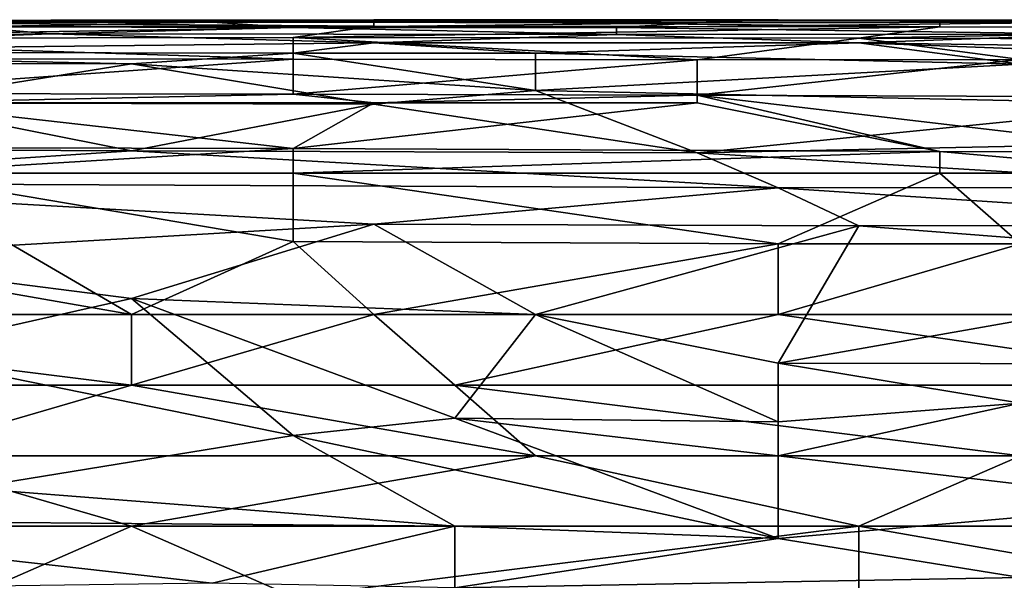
# Model space of a CAD drawing. Extents: x -161 to 11, y -10 to 160.
# Tile 291 of 499: x 0.285 to 0.3395, y 0.3257 to 0.3568. Entities that reach past the tile are written whole.
import ezdxf

# ---------------------------------------------------------------- set-up
doc = ezdxf.new("R2010")
doc.units = 0
doc.header["$MEASUREMENT"] = 0
doc.layers.get('0').update_dxf_attribs({"linetype": 'CONTINUOUS'})

msp = doc.modelspace()

# ---------------------------------------------------------------- linework, layer by layer
for points in [[(0.304597, 0.356703, 0.725394), (0.304597, 0.356758, 0.721487), (0.268828, 0.356662, 0.725394)], [(0.268828, 0.356715, 0.721487), (0.268828, 0.356662, 0.725394), (0.304597, 0.356758, 0.721487)], [(0.295655, 0.356619, 0.717581), (0.268828, 0.356715, 0.721487), (0.304597, 0.356758, 0.721487)], [(0.273299, 0.356618, 0.717581), (0.268828, 0.356715, 0.721487), (0.295655, 0.356619, 0.717581)], [(0.322481, 0.356591, 0.717581), (0.295655, 0.356619, 0.717581), (0.304597, 0.356758, 0.721487)], [(0.304597, 0.356758, 0.721487), (0.304597, 0.356703, 0.725394), (0.326952, 0.356743, 0.721487)], [(0.326952, 0.356743, 0.721487), (0.322481, 0.356591, 0.717581), (0.304597, 0.356758, 0.721487)], [(0.326952, 0.356743, 0.721487), (0.304597, 0.356703, 0.725394), (0.335894, 0.356677, 0.725394)], [(0.322481, 0.356591, 0.717581), (0.326952, 0.356743, 0.721487), (0.344836, 0.356617, 0.717581)], [(0.335894, 0.356677, 0.725394), (0.353778, 0.35674, 0.721487), (0.326952, 0.356743, 0.721487)], [(0.326952, 0.356743, 0.721487), (0.353778, 0.35674, 0.721487), (0.344836, 0.356617, 0.717581)], [(0.353778, 0.35674, 0.721487), (0.335894, 0.356677, 0.725394), (0.358249, 0.356683, 0.725394)], [(0.250944, 0.355535, 0.705862), (0.282241, 0.356367, 0.713675), (0.286712, 0.355967, 0.709769)], [(0.264357, 0.355722, 0.733206), (0.304597, 0.356399, 0.7293), (0.273299, 0.356384, 0.7293)], [(0.304597, 0.356399, 0.7293), (0.264357, 0.355722, 0.733206), (0.300126, 0.355772, 0.733206)], [(0.268828, 0.356662, 0.725394), (0.304597, 0.356399, 0.7293), (0.304597, 0.356703, 0.725394)], [(0.304597, 0.356399, 0.7293), (0.268828, 0.356662, 0.725394), (0.273299, 0.356384, 0.7293)], [(0.295655, 0.356619, 0.717581), (0.282241, 0.356367, 0.713675), (0.273299, 0.356618, 0.717581)], [(0.282241, 0.356367, 0.713675), (0.295655, 0.356619, 0.717581), (0.300126, 0.356328, 0.713675)], [(0.300126, 0.356328, 0.713675), (0.286712, 0.355967, 0.709769), (0.282241, 0.356367, 0.713675)], [(0.300126, 0.356328, 0.713675), (0.31801, 0.355939, 0.709769), (0.286712, 0.355967, 0.709769)], [(0.322481, 0.356591, 0.717581), (0.300126, 0.356328, 0.713675), (0.295655, 0.356619, 0.717581)], [(0.31801, 0.356317, 0.713675), (0.300126, 0.356328, 0.713675), (0.322481, 0.356591, 0.717581)], [(0.335894, 0.356368, 0.7293), (0.304597, 0.356399, 0.7293), (0.300126, 0.355772, 0.733206)], [(0.300126, 0.355772, 0.733206), (0.331423, 0.355738, 0.733206), (0.335894, 0.356368, 0.7293)], [(0.300126, 0.356328, 0.713675), (0.31801, 0.356317, 0.713675), (0.31801, 0.355939, 0.709769)], [(0.335894, 0.356368, 0.7293), (0.304597, 0.356703, 0.725394), (0.304597, 0.356399, 0.7293)], [(0.304597, 0.356703, 0.725394), (0.335894, 0.356368, 0.7293), (0.335894, 0.356677, 0.725394)], [(0.344836, 0.356617, 0.717581), (0.344836, 0.355949, 0.709769), (0.31801, 0.356317, 0.713675)], [(0.31801, 0.356317, 0.713675), (0.322481, 0.356591, 0.717581), (0.344836, 0.356617, 0.717581)], [(0.344836, 0.355949, 0.709769), (0.31801, 0.355939, 0.709769), (0.31801, 0.356317, 0.713675)], [(0.335894, 0.356368, 0.7293), (0.331423, 0.355738, 0.733206), (0.36272, 0.356322, 0.7293)], [(0.36272, 0.355665, 0.733206), (0.36272, 0.356322, 0.7293), (0.331423, 0.355738, 0.733206)], [(0.36272, 0.356322, 0.7293), (0.358249, 0.356683, 0.725394), (0.335894, 0.356677, 0.725394)], [(0.335894, 0.356677, 0.725394), (0.335894, 0.356368, 0.7293), (0.36272, 0.356322, 0.7293)], [(0.259886, 0.354986, 0.701956), (0.250944, 0.355535, 0.705862), (0.286712, 0.355967, 0.709769)], [(0.286712, 0.355967, 0.709769), (0.304597, 0.355477, 0.705862), (0.259886, 0.354986, 0.701956)], [(0.264357, 0.355722, 0.733206), (0.300126, 0.354576, 0.737112), (0.300126, 0.355772, 0.733206)], [(0.273299, 0.354588, 0.737112), (0.300126, 0.354576, 0.737112), (0.264357, 0.355722, 0.733206)], [(0.286712, 0.355967, 0.709769), (0.31801, 0.355939, 0.709769), (0.304597, 0.355477, 0.705862)], [(0.322481, 0.354538, 0.737112), (0.331423, 0.355738, 0.733206), (0.300126, 0.355772, 0.733206)], [(0.300126, 0.355772, 0.733206), (0.300126, 0.354576, 0.737112), (0.322481, 0.354538, 0.737112)], [(0.31801, 0.355939, 0.709769), (0.331423, 0.355483, 0.705862), (0.304597, 0.355477, 0.705862)], [(0.31801, 0.355939, 0.709769), (0.344836, 0.355949, 0.709769), (0.331423, 0.355483, 0.705862)], [(0.331423, 0.355738, 0.733206), (0.322481, 0.354538, 0.737112), (0.340365, 0.354549, 0.737112)], [(0.331423, 0.355483, 0.705862), (0.344836, 0.355949, 0.709769), (0.367191, 0.354952, 0.701956)], [(0.36272, 0.355665, 0.733206), (0.331423, 0.355738, 0.733206), (0.340365, 0.354549, 0.737112)], [(0.300126, 0.354914, 0.701956), (0.259886, 0.354986, 0.701956), (0.304597, 0.355477, 0.705862)], [(0.313539, 0.354909, 0.701956), (0.300126, 0.354914, 0.701956), (0.304597, 0.355477, 0.705862)], [(0.313539, 0.354909, 0.701956), (0.304597, 0.355477, 0.705862), (0.331423, 0.355483, 0.705862)], [(0.313539, 0.354909, 0.701956), (0.331423, 0.355483, 0.705862), (0.340365, 0.354299, 0.69805)], [(0.36272, 0.354319, 0.69805), (0.331423, 0.355483, 0.705862), (0.367191, 0.354952, 0.701956)], [(0.36272, 0.354319, 0.69805), (0.340365, 0.354299, 0.69805), (0.331423, 0.355483, 0.705862)], [(0.291184, 0.354309, 0.69805), (0.259886, 0.354986, 0.701956), (0.300126, 0.354914, 0.701956)], [(0.273299, 0.354329, 0.69805), (0.259886, 0.354986, 0.701956), (0.291184, 0.354309, 0.69805)], [(0.300126, 0.354576, 0.737112), (0.273299, 0.354588, 0.737112), (0.273299, 0.352664, 0.741019)], [(0.300126, 0.352639, 0.741019), (0.300126, 0.354576, 0.737112), (0.273299, 0.352664, 0.741019)], [(0.313539, 0.352835, 0.690237), (0.291184, 0.354309, 0.69805), (0.300126, 0.354914, 0.701956)], [(0.313539, 0.354909, 0.701956), (0.313539, 0.352835, 0.690237), (0.300126, 0.354914, 0.701956)], [(0.300126, 0.354576, 0.737112), (0.300126, 0.352639, 0.741019), (0.322481, 0.354538, 0.737112)], [(0.300126, 0.352639, 0.741019), (0.322481, 0.352588, 0.741019), (0.322481, 0.354538, 0.737112)], [(0.340365, 0.354299, 0.69805), (0.313539, 0.352835, 0.690237), (0.313539, 0.354909, 0.701956)], [(0.322481, 0.352588, 0.741019), (0.367191, 0.352414, 0.741019), (0.340365, 0.354549, 0.737112)], [(0.340365, 0.354549, 0.737112), (0.322481, 0.354538, 0.737112), (0.322481, 0.352588, 0.741019)], [(0.27777, 0.352162, 0.686503), (0.273299, 0.354329, 0.69805), (0.291184, 0.354309, 0.69805)], [(0.304597, 0.352074, 0.686331), (0.27777, 0.352162, 0.686503), (0.291184, 0.354309, 0.69805)], [(0.304597, 0.352074, 0.686331), (0.291184, 0.354309, 0.69805), (0.313539, 0.352835, 0.690237)], [(0.313539, 0.352835, 0.690237), (0.340365, 0.354299, 0.69805), (0.349307, 0.352087, 0.686331)], [(0.300126, 0.352639, 0.741019), (0.273299, 0.352664, 0.741019), (0.27777, 0.352162, 0.741817)], [(0.300126, 0.352639, 0.741019), (0.27777, 0.352162, 0.741817), (0.304597, 0.352162, 0.741717)], [(0.322481, 0.352588, 0.741019), (0.300126, 0.352639, 0.741019), (0.304597, 0.352162, 0.741717)], [(0.313539, 0.352835, 0.690237), (0.322481, 0.349385, 0.674612), (0.304597, 0.352074, 0.686331)], [(0.304597, 0.352162, 0.741717), (0.322481, 0.352162, 0.741654), (0.322481, 0.352588, 0.741019)], [(0.349307, 0.352087, 0.686331), (0.322481, 0.349385, 0.674612), (0.313539, 0.352835, 0.690237)], [(0.367191, 0.352414, 0.741019), (0.322481, 0.352588, 0.741019), (0.349307, 0.349418, 0.744925)], [(0.349307, 0.349418, 0.744925), (0.322481, 0.352588, 0.741019), (0.335894, 0.34946, 0.744925)], [(0.322481, 0.352588, 0.741019), (0.322481, 0.352162, 0.741654), (0.335894, 0.34946, 0.744925)], [(0.259886, 0.349645, 0.674612), (0.27777, 0.352162, 0.686503), (0.291184, 0.349493, 0.674612)], [(0.304597, 0.352074, 0.686331), (0.291184, 0.349493, 0.674612), (0.27777, 0.352162, 0.686503)], [(0.27777, 0.352162, 0.741817), (0.300126, 0.349622, 0.744925), (0.304597, 0.352162, 0.741717)], [(0.27777, 0.352162, 0.741817), (0.282241, 0.349664, 0.744925), (0.300126, 0.349622, 0.744925)], [(0.291184, 0.349493, 0.674612), (0.304597, 0.352074, 0.686331), (0.322481, 0.349385, 0.674612)], [(0.322481, 0.352162, 0.741654), (0.300126, 0.349622, 0.744925), (0.335894, 0.34946, 0.744925)], [(0.304597, 0.352162, 0.741717), (0.300126, 0.349622, 0.744925), (0.322481, 0.352162, 0.741654)], [(0.322481, 0.349385, 0.674612), (0.349307, 0.352087, 0.686331), (0.371662, 0.350412, 0.678519)], [(0.353778, 0.347466, 0.6668), (0.322481, 0.349385, 0.674612), (0.371662, 0.350412, 0.678519)], [(0.264357, 0.347732, 0.6668), (0.259886, 0.349645, 0.674612), (0.291184, 0.349493, 0.674612)], [(0.282241, 0.349664, 0.744925), (0.27777, 0.348255, 0.746288), (0.300126, 0.349622, 0.744925)], [(0.326952, 0.347445, 0.6668), (0.264357, 0.347732, 0.6668), (0.291184, 0.349493, 0.674612)], [(0.27777, 0.348255, 0.746288), (0.300126, 0.348255, 0.746201), (0.300126, 0.349622, 0.744925)], [(0.291184, 0.349493, 0.674612), (0.322481, 0.349385, 0.674612), (0.326952, 0.347445, 0.6668)], [(0.335894, 0.34946, 0.744925), (0.300126, 0.349622, 0.744925), (0.300126, 0.348255, 0.746201)], [(0.335894, 0.348255, 0.746043), (0.335894, 0.34946, 0.744925), (0.300126, 0.348255, 0.746201)], [(0.326952, 0.347445, 0.6668), (0.322481, 0.349385, 0.674612), (0.353778, 0.347466, 0.6668)], [(0.349307, 0.348255, 0.745982), (0.349307, 0.349418, 0.744925), (0.335894, 0.34946, 0.744925)], [(0.349307, 0.348255, 0.745982), (0.335894, 0.34946, 0.744925), (0.335894, 0.348255, 0.746043)], [(0.268828, 0.344349, 0.749017), (0.291184, 0.340443, 0.75057), (0.27777, 0.348255, 0.746288)], [(0.27777, 0.348255, 0.746288), (0.291184, 0.340443, 0.75057), (0.300126, 0.344485, 0.748831)], [(0.27777, 0.348255, 0.746288), (0.300126, 0.344485, 0.748831), (0.300126, 0.348255, 0.746201)], [(0.335894, 0.348255, 0.746043), (0.300126, 0.348255, 0.746201), (0.326952, 0.344349, 0.748712)], [(0.326952, 0.344349, 0.748712), (0.300126, 0.348255, 0.746201), (0.300126, 0.344485, 0.748831)], [(0.326952, 0.344349, 0.748712), (0.340365, 0.344349, 0.748697), (0.335894, 0.348255, 0.746043)], [(0.335894, 0.348255, 0.746043), (0.340365, 0.344349, 0.748697), (0.349307, 0.348255, 0.745982)], [(0.264357, 0.347732, 0.6668), (0.326952, 0.347445, 0.6668), (0.304597, 0.34544, 0.658987)], [(0.273299, 0.343616, 0.651175), (0.264357, 0.347732, 0.6668), (0.304597, 0.34544, 0.658987)], [(0.353778, 0.347466, 0.6668), (0.358249, 0.345407, 0.658987), (0.326952, 0.347445, 0.6668)], [(0.304597, 0.34544, 0.658987), (0.326952, 0.347445, 0.6668), (0.331423, 0.345356, 0.658987)], [(0.331423, 0.345356, 0.658987), (0.326952, 0.347445, 0.6668), (0.358249, 0.345407, 0.658987)], [(0.273299, 0.343616, 0.651175), (0.304597, 0.34544, 0.658987), (0.291184, 0.341329, 0.643362)], [(0.291184, 0.341329, 0.643362), (0.304597, 0.34544, 0.658987), (0.313539, 0.340443, 0.640927)], [(0.304597, 0.34544, 0.658987), (0.331423, 0.345356, 0.658987), (0.313539, 0.340443, 0.640927)], [(0.313539, 0.340443, 0.640927), (0.331423, 0.345356, 0.658987), (0.326952, 0.337757, 0.631644)], [(0.326952, 0.337757, 0.631644), (0.331423, 0.345356, 0.658987), (0.358249, 0.343265, 0.651175)], [(0.331423, 0.345356, 0.658987), (0.358249, 0.345407, 0.658987), (0.358249, 0.343265, 0.651175)], [(0.268828, 0.344349, 0.749017), (0.259886, 0.340443, 0.750685), (0.291184, 0.340443, 0.75057)], [(0.304597, 0.340443, 0.750502), (0.300126, 0.344485, 0.748831), (0.291184, 0.340443, 0.75057)], [(0.304597, 0.340443, 0.750502), (0.326952, 0.344349, 0.748712), (0.300126, 0.344485, 0.748831)], [(0.326952, 0.340443, 0.75036), (0.326952, 0.344349, 0.748712), (0.304597, 0.340443, 0.750502)], [(0.326952, 0.340443, 0.75036), (0.349307, 0.340443, 0.750222), (0.340365, 0.344349, 0.748697)], [(0.326952, 0.344349, 0.748712), (0.326952, 0.340443, 0.75036), (0.340365, 0.344349, 0.748697)], [(0.27777, 0.338297, 0.631644), (0.273299, 0.343616, 0.651175), (0.291184, 0.341329, 0.643362)], [(0.326952, 0.337757, 0.631644), (0.358249, 0.343265, 0.651175), (0.349307, 0.337713, 0.631644)], [(0.27777, 0.338297, 0.631644), (0.291184, 0.341329, 0.643362), (0.300126, 0.33374, 0.616019)], [(0.291184, 0.341329, 0.643362), (0.313539, 0.340443, 0.640927), (0.309068, 0.334699, 0.619925)], [(0.300126, 0.33374, 0.616019), (0.291184, 0.341329, 0.643362), (0.309068, 0.334699, 0.619925)], [(0.291184, 0.336537, 0.751648), (0.291184, 0.340443, 0.75057), (0.259886, 0.340443, 0.750685)], [(0.291184, 0.336537, 0.751648), (0.259886, 0.340443, 0.750685), (0.259886, 0.336537, 0.751723)], [(0.291184, 0.336537, 0.751648), (0.309068, 0.336537, 0.751526), (0.304597, 0.340443, 0.750502)], [(0.291184, 0.340443, 0.75057), (0.291184, 0.336537, 0.751648), (0.304597, 0.340443, 0.750502)], [(0.304597, 0.340443, 0.750502), (0.309068, 0.336537, 0.751526), (0.326952, 0.340443, 0.75036)], [(0.309068, 0.336537, 0.751526), (0.353778, 0.336537, 0.75125), (0.326952, 0.340443, 0.75036)], [(0.309068, 0.334699, 0.619925), (0.313539, 0.340443, 0.640927), (0.326952, 0.334498, 0.619925)], [(0.313539, 0.340443, 0.640927), (0.326952, 0.337757, 0.631644), (0.326952, 0.334498, 0.619925)], [(0.353778, 0.336537, 0.75125), (0.349307, 0.340443, 0.750222), (0.326952, 0.340443, 0.75036)], [(0.282241, 0.330828, 0.6043), (0.27777, 0.338297, 0.631644), (0.300126, 0.33374, 0.616019)], [(0.349307, 0.337713, 0.631644), (0.340365, 0.335532, 0.623831), (0.326952, 0.337757, 0.631644)], [(0.340365, 0.335532, 0.623831), (0.326952, 0.334498, 0.619925), (0.326952, 0.337757, 0.631644)], [(0.291184, 0.336537, 0.751648), (0.259886, 0.336537, 0.751723), (0.27777, 0.33263, 0.752118)], [(0.27777, 0.33263, 0.752118), (0.313539, 0.33263, 0.751972), (0.291184, 0.336537, 0.751648)], [(0.313539, 0.33263, 0.751972), (0.309068, 0.336537, 0.751526), (0.291184, 0.336537, 0.751648)], [(0.340365, 0.33263, 0.751815), (0.353778, 0.336537, 0.75125), (0.309068, 0.336537, 0.751526)], [(0.313539, 0.33263, 0.751972), (0.340365, 0.33263, 0.751815), (0.309068, 0.336537, 0.751526)], [(0.340365, 0.335532, 0.623831), (0.349307, 0.330009, 0.6043), (0.326952, 0.33263, 0.613134)], [(0.326952, 0.33263, 0.613134), (0.326952, 0.334498, 0.619925), (0.340365, 0.335532, 0.623831)], [(0.300126, 0.33374, 0.616019), (0.309068, 0.334699, 0.619925), (0.326952, 0.328042, 0.596487)], [(0.309068, 0.334699, 0.619925), (0.326952, 0.334498, 0.619925), (0.326952, 0.33263, 0.613134)], [(0.326952, 0.33263, 0.613134), (0.326952, 0.328042, 0.596487), (0.309068, 0.334699, 0.619925)], [(0.282241, 0.330828, 0.6043), (0.300126, 0.33374, 0.616019), (0.309068, 0.328724, 0.598111)], [(0.309068, 0.328724, 0.598111), (0.300126, 0.33374, 0.616019), (0.326952, 0.328042, 0.596487)], [(0.291184, 0.328724, 0.752075), (0.27777, 0.33263, 0.752118), (0.264357, 0.328724, 0.75215)], [(0.291184, 0.328724, 0.752075), (0.313539, 0.33263, 0.751972), (0.27777, 0.33263, 0.752118)], [(0.331423, 0.328724, 0.751853), (0.313539, 0.33263, 0.751972), (0.291184, 0.328724, 0.752075)], [(0.340365, 0.33263, 0.751815), (0.313539, 0.33263, 0.751972), (0.331423, 0.328724, 0.751853)], [(0.326952, 0.328042, 0.596487), (0.326952, 0.33263, 0.613134), (0.349307, 0.330009, 0.6043)], [(0.349307, 0.328724, 0.751793), (0.340365, 0.33263, 0.751815), (0.331423, 0.328724, 0.751853)], [(0.264357, 0.329091, 0.596487), (0.282241, 0.330828, 0.6043), (0.309068, 0.328724, 0.598111)], [(0.326952, 0.328042, 0.596487), (0.349307, 0.330009, 0.6043), (0.340365, 0.325885, 0.588675)], [(0.309068, 0.328724, 0.598111), (0.295655, 0.325579, 0.584769), (0.264357, 0.329091, 0.596487)], [(0.264357, 0.325147, 0.580862), (0.264357, 0.329091, 0.596487), (0.295655, 0.325579, 0.584769)], [(0.282241, 0.324818, 0.751643), (0.291184, 0.328724, 0.752075), (0.264357, 0.328724, 0.75215)], [(0.300126, 0.324818, 0.751577), (0.291184, 0.328724, 0.752075), (0.282241, 0.324818, 0.751643)], [(0.331423, 0.328724, 0.751853), (0.291184, 0.328724, 0.752075), (0.300126, 0.324818, 0.751577)], [(0.295655, 0.325579, 0.584769), (0.309068, 0.328724, 0.598111), (0.309068, 0.325321, 0.584769)], [(0.331423, 0.324818, 0.751376), (0.331423, 0.328724, 0.751853), (0.300126, 0.324818, 0.751577)], [(0.309068, 0.325321, 0.584769), (0.309068, 0.328724, 0.598111), (0.326952, 0.328042, 0.596487)], [(0.353778, 0.324818, 0.751294), (0.349307, 0.328724, 0.751793), (0.331423, 0.328724, 0.751853)], [(0.331423, 0.328724, 0.751853), (0.331423, 0.324818, 0.751376), (0.353778, 0.324818, 0.751294)], [(0.309068, 0.325321, 0.584769), (0.326952, 0.328042, 0.596487), (0.340365, 0.325885, 0.588675)], [(0.340365, 0.325885, 0.588675), (0.340365, 0.323, 0.576956), (0.309068, 0.325321, 0.584769)]]:
    msp.add_3dface(points)

doc.saveas('drawing.dxf')
